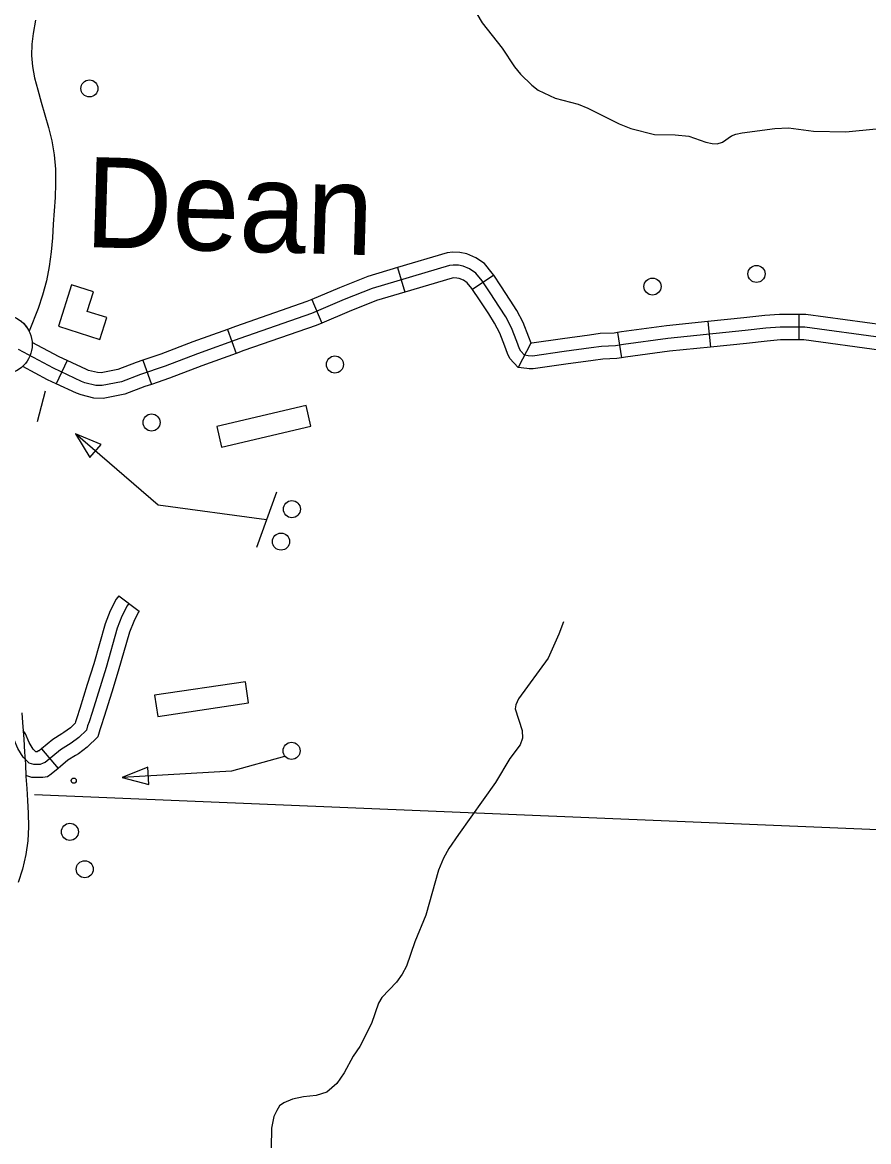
# Model space of a CAD drawing. Extents: x 653372 to 905732, y 627442 to 787275.
# Drawn here: x 859960 to 864892, y 675408 to 681934 of the extents above; entities that cross this region are included whole.
import ezdxf

# ---------------------------------------------------------------- set-up
doc = ezdxf.new("R2010")
doc.units = 0
for name, color, linetype in [('Level 10', 7, 'Continuous'), ('Level 24', 7, 'Continuous'), ('Level 32', 7, 'Continuous'), ('Level 35', 7, 'Continuous'), ('Level 45', 7, 'Continuous'), ('Level 5', 7, 'Continuous'), ('Level 56', 7, 'Continuous'), ('Level 57', 7, 'Continuous'), ('Level 58', 7, 'Continuous')]:
    doc.layers.add(name, color=color, linetype=linetype)

msp = doc.modelspace()

# ---------------------------------------------------------------- linework, layer by layer
at = {"layer": 'Level 10'}
for points in [[(860036.8, 681946.4), (860023.4, 681869.9), (860014.5, 681806.6), (860012.9, 681740.7), (860018.2, 681675.9), (860031, 681610), (860049.1, 681540.9), (860070, 681469.2), (860091.3, 681395.8), (860112, 681321.1), (860130.7, 681243.3), (860145, 681161.3), (860152.5, 681077.2), (860153.5, 680993.9), (860150, 680913.2), (860144.8, 680835.4), (860139.7, 680757.9), (860134.5, 680678.2), (860127.3, 680595.8), (860116.4, 680511.5), (860100, 680426.7), (860077.5, 680344.3), (860051.2, 680266), (859999.3, 680133)], [(859999.3, 680133), (859993.2, 680146.6), (859978.3, 680166.2), (859950.8, 680194.3)], [(859956.3, 677908.5), (859960.9, 677852.6), (859968.4, 677753.5), (859971.8, 677679.6), (859977.2, 677608.5), (859980.4, 677537), (859985.3, 677467.4), (859990.1, 677397.1), (859994.2, 677322.5), (859995.5, 677243.5), (859990.6, 677162.1), (859979.2, 677081.3), (859960.8, 676997), (859935.5, 676918.6)]]:
    msp.add_lwpolyline(points, dxfattribs=at)
at = {"layer": 'Level 24'}
msp.add_circle((859843, 680056.1), 174.2, dxfattribs=at)
at = {"layer": 'Level 32'}
for p, q in [((862146.8, 680504.8), (862189.5, 680361.6)), ((862706.7, 680460.7), (862582.9, 680377.1)), ((861646.9, 680318.6), (861705.4, 680181.1)), ((864485.5, 680231.6), (864485.7, 680082.2)), ((863954.5, 680189.6), (863969.5, 680041)), ((861155.4, 680144.1), (861206.2, 680003.6)), ((863428.6, 680125.3), (863451.8, 679977.8)), ((862923.3, 680063.4), (862849.8, 679922.5)), ((860662.6, 679964.2), (860711.3, 679823)), ((860220.2, 679962.3), (860156.8, 679827))]:
    msp.add_line(p, q, dxfattribs=at)
for points in [[(862706.7, 680460.7), (862698.6, 680472.6), (862653.8, 680527.2), (862601.8, 680562), (862550.5, 680584.2), (862510.3, 680591.9), (862468.4, 680593.9), (862435, 680590.6), (862146.8, 680504.8)], [(864976.4, 680094.5), (864520.4, 680157), (864376, 680156.8), (864293.4, 680150.3), (864173.1, 680136.6), (863721.9, 680091), (863463.1, 680055.1), (863416.5, 680047.8), (863335.1, 680044.7), (863275.3, 680035.6), (863117.4, 680015.2), (862932.8, 679988), (862906.7, 679989.6), (862886.4, 679992.6), (862864.3, 680016), (862857.2, 680031.4), (862842.1, 680073), (862810.8, 680153), (862776.9, 680216.9), (862740.7, 680274.3), (862686.5, 680357.2), (862638.7, 680427.9), (862603.1, 680471.2), (862565.9, 680496.2), (862528.4, 680512.4), (862501.5, 680517.5), (862470.2, 680519), (862449.4, 680517), (861998.2, 680382.6), (861836, 680317.9), (861645.1, 680236.7), (861226.3, 680090.3), (860979.9, 680001.2), (860792.6, 679930), (860648.1, 679880.2), (860536.8, 679838.9), (860425.2, 679816.2), (860387.5, 679817.6), (860324.1, 679833.2), (860304.3, 679840.4), (860140.4, 679917.1), (859937.2, 680026.2)], [(862146.8, 680504.8), (861973.6, 680453.2), (861807.5, 680386.9), (861646.9, 680318.6)], [(862582.9, 680377.1), (862578.8, 680383.2), (862552.4, 680415.3), (862530, 680430.3), (862506.3, 680440.6), (862492.7, 680443.2), (862472.1, 680444.2), (862463.9, 680443.4), (862189.5, 680361.6)], [(862925, 680063.3), (862912, 680099.3), (862878.8, 680184.2), (862841.6, 680254.4), (862803.5, 680314.7), (862748.7, 680398.5), (862706.7, 680460.7)], [(862189.5, 680361.6), (862022.7, 680312), (861864.4, 680248.8), (861705.4, 680181.1)], [(862914.4, 679914.3), (862899, 679915.2), (862849.8, 679922.5), (862801.7, 679973.5), (862788.1, 680002.9), (862772.2, 680046.7), (862742.9, 680121.8), (862712.3, 680179.4), (862677.8, 680233.9), (862624.3, 680315.8), (862582.9, 680377.1)], [(861646.9, 680318.6), (861618.1, 680306.3), (861201.3, 680160.7), (861155.4, 680144.1)], [(864485.5, 680231.6), (864373.1, 680231.5), (864286.2, 680224.6), (864165.1, 680210.9), (863954.5, 680189.6)], [(865014.4, 680165.7), (864985.2, 680168.6), (864525.4, 680231.6), (864485.5, 680231.6)], [(861705.4, 680181.1), (861672.1, 680167), (861251.3, 680019.9), (861206.2, 680003.6)], [(863954.5, 680189.6), (863713.1, 680165.2), (863452.1, 680129), (863428.6, 680125.3)], [(861155.4, 680144.1), (860953.9, 680071.2), (860767.2, 680000.3), (860662.6, 679964.2)], [(863428.6, 680125.3), (863409.2, 680122.2), (863328.1, 680119.2), (863264.9, 680109.5), (863107.2, 680089.2), (862929.6, 680063), (862923.3, 680063.4)], [(860220.2, 679962.3), (860173.9, 679983.9), (860016.8, 680068.3)], [(863969.5, 680041), (863730.8, 680016.9), (863474, 679981.3), (863451.8, 679977.8)], [(864485.7, 680082.2), (864379, 680082.1), (864300.5, 680075.9), (864181.1, 680062.3), (863969.5, 680041)], [(864999.4, 680017.1), (864967.5, 680020.3), (864515.3, 680082.3), (864485.7, 680082.2)], [(860662.6, 679964.2), (860623, 679950.5), (860516.2, 679910.9), (860419, 679891.1), (860397.9, 679891.9), (860345.8, 679904.8), (860332.9, 679909.4), (860220.2, 679962.3)], [(861206.2, 680003.6), (861005.8, 679931.2), (860818, 679859.8), (860711.3, 679823)], [(863451.8, 679977.8), (863423.7, 679973.3), (863342.2, 679970.3), (863285.7, 679961.6), (863127.6, 679941.2), (862936.1, 679913), (862914.4, 679914.3)], [(860156.8, 679827), (860106.9, 679850.4), (859961.5, 679928.4)], [(860711.3, 679823), (860673.3, 679809.9), (860557.3, 679766.8), (860431.3, 679741.2), (860377, 679743.2), (860302.3, 679761.7), (860275.6, 679771.3), (860156.8, 679827)]]:
    msp.add_lwpolyline(points, dxfattribs=at)
at = {"layer": 'Level 35'}
for points in [[(862609.1, 681982.9), (862640.3, 681930.7), (862755.6, 681782.7), (862828, 681674.9), (862862.3, 681631.7), (862928.2, 681567.1), (862965.6, 681538.8), (863065.4, 681492.9), (863198.1, 681456.6), (863254.5, 681434), (863437.2, 681342.4), (863505.5, 681315.7), (863644.1, 681279.4), (863765.3, 681278.1)], [(863765.3, 681278.1), (863843.7, 681271.3), (863943.6, 681235.3), (863980.2, 681226.9), (864009, 681226.6), (864040.9, 681235.3), (864092.9, 681271.6), (864117.8, 681281.4), (864154.7, 681290.9), (864344.6, 681314.9), (864424.1, 681319), (864570.9, 681300.5), (864758.5, 681296.6), (865092.5, 681328.9)], [(863112.9, 678438.5), (863086.4, 678367), (863023.3, 678227), (862851, 677989.5), (862834.8, 677954.7), (862832.5, 677930.8), (862871.9, 677805.7), (862874.5, 677760.8), (862861.1, 677722.1), (862800.7, 677642.7), (862717.8, 677502.2), (862501.1, 677198.3), (862445.7, 677116.1), (862414.3, 677060.5), (862385.8, 676990), (862310.5, 676728.5)], [(862310.5, 676728.5), (862247.5, 676572), (862198, 676431.8), (862173.8, 676384.6), (862140.7, 676336.7), (862053.8, 676247.3), (862035, 676214.9), (861995, 676097.4), (861925.8, 675961.7), (861887.5, 675905.9), (861835.1, 675808.6), (861791.7, 675747), (861733.7, 675695.8), (861671.5, 675676.6), (861598.8, 675669.6), (861534.7, 675655.4), (861483.5, 675633.9), (861458.1, 675615.7), (861442.5, 675590.2), (861425.6, 675553.7), (861410.9, 675486.3), (861409.8, 675371.7)]]:
    msp.add_lwpolyline(points, dxfattribs=at)
at = {"layer": 'Level 45'}
for p, q in [((860521.1, 678590.8), (860639.7, 678500)), ((860071.9, 677698.3), (860168.1, 677584))]:
    msp.add_line(p, q, dxfattribs=at)
for points in [[(860580.4, 678545.4), (860570, 678531.8), (860540.1, 678471.6), (860512.3, 678402), (860447.1, 678171.6), (860365.7, 677910.1), (860348.3, 677855.6), (860339.9, 677832.4), (860332.8, 677807.4)], [(860521.1, 678590.8), (860506.3, 678571.4), (860471.9, 678502.1), (860441.5, 678426.1), (860375.5, 678192.9), (860338, 678072.5)], [(860639.7, 678500), (860633.6, 678492.1), (860608.3, 678441.1), (860583.1, 678377.9), (860518.6, 678150.4), (860480.6, 678028.2)], [(860338, 678072.5), (860294.5, 677932.5), (860277.6, 677879.6), (860268.8, 677855.3), (860266.4, 677847), (860239.8, 677821.2), (860201.9, 677793.2), (860190, 677785.8), (860137.4, 677753.4), (860071.9, 677698.3)], [(860480.6, 678028.2), (860436.9, 677887.6), (860419, 677831.6), (860411.1, 677809.6), (860399.2, 677767.7), (860336.6, 677707), (860285.8, 677669.5), (860268.6, 677658.8), (860225.1, 677632), (860168.1, 677584)], [(860332.8, 677807.4), (860288.2, 677764.1), (860243.9, 677731.3), (860229.3, 677722.3), (860181.2, 677692.7), (860092.9, 677618.4), (860080.4, 677615.1), (860062.4, 677606.3), (860026.9, 677606.2), (859999.1, 677615.2), (859963.7, 677649.1), (859932.3, 677700.4), (859911.5, 677750.3), (859874.4, 677805.3), (859836.8, 677842.8)], [(860071.9, 677698.3), (860057.8, 677686.4), (860054.3, 677685.5), (860045, 677680.9), (860038.6, 677680.9), (860038.3, 677681), (860022.4, 677696.3), (859999, 677734.5), (859977.5, 677785.9), (859964.4, 677805.3)], [(860168.1, 677584), (860128.1, 677550.3), (860105.5, 677535.8), (860079.8, 677531.7), (860015.3, 677531.5), (859980, 677542.9)]]:
    msp.add_lwpolyline(points, dxfattribs=at)
at = {"layer": 'Level 5'}
msp.add_lwpolyline([(865134.2, 677218.7), (860029.5, 677430.8)], dxfattribs=at)
at = {"layer": 'Level 56'}
for points in [[(860092.1, 679784), (860045.7, 679604.6)], [(861382.1, 679033.6), (860750.4, 679118.3), (860270.2, 679534.4)], [(861440.3, 679195.3), (861323.9, 678872)], [(861487.4, 677653.4), (861179.3, 677568.8), (860541.2, 677531.4)]]:
    msp.add_lwpolyline(points, dxfattribs=at)
for points in [[(860352, 679396.3), (860418.6, 679473), (860270.2, 679534.4)], [(860696.2, 677489.6), (860690.3, 677591), (860541.2, 677531.4)]]:
    msp.add_lwpolyline(points, close=True, dxfattribs=at)
for centre, radius in [((860350.3, 681548.8), 49.8), ((864238.6, 680467.3), 49.8), ((863632.3, 680393.7), 49.8), ((861781.4, 679939.3), 49.8), ((860712.6, 679601.1), 49.8), ((861530.5, 679095.7), 49.8), ((861467.1, 678906.4), 49.8), ((861528.8, 677686.6), 49.8), ((860259, 677512.6), 14.9), ((860236.6, 677214.2), 49.8), ((860323.1, 676996), 49.8)]:
    msp.add_circle(centre, radius, dxfattribs=at)
at = {"layer": 'Level 57'}
for p, q in [((861613.3, 679700.7), (861092.3, 679578.2)), ((861641.8, 679579.5), (861613.3, 679700.7)), ((861092.3, 679578.2), (861120.8, 679457.1)), ((861120.8, 679457.1), (861641.8, 679579.5)), ((861259.9, 678089.5), (860730.6, 678010.4)), ((861278.3, 677966.4), (861259.9, 678089.5)), ((860730.6, 678010.4), (860749, 677887.3)), ((860749, 677887.3), (861278.3, 677966.4))]:
    msp.add_line(p, q, dxfattribs=at)
at = {"layer": 'Level 58'}
msp.add_lwpolyline([(860170.8, 680161.7), (860412, 680085.7), (860452.1, 680212.9), (860338, 680248.9), (860373.9, 680362.9), (860246.8, 680402.9)], close=True, dxfattribs=at)

# ---------------------------------------------------------------- texts
at = {"layer": 'Level 24'}
msp.add_text('Dean', height=525.72, rotation=358.35182, dxfattribs=at).set_placement((860319.7, 680624.4))

doc.saveas('drawing.dxf')
